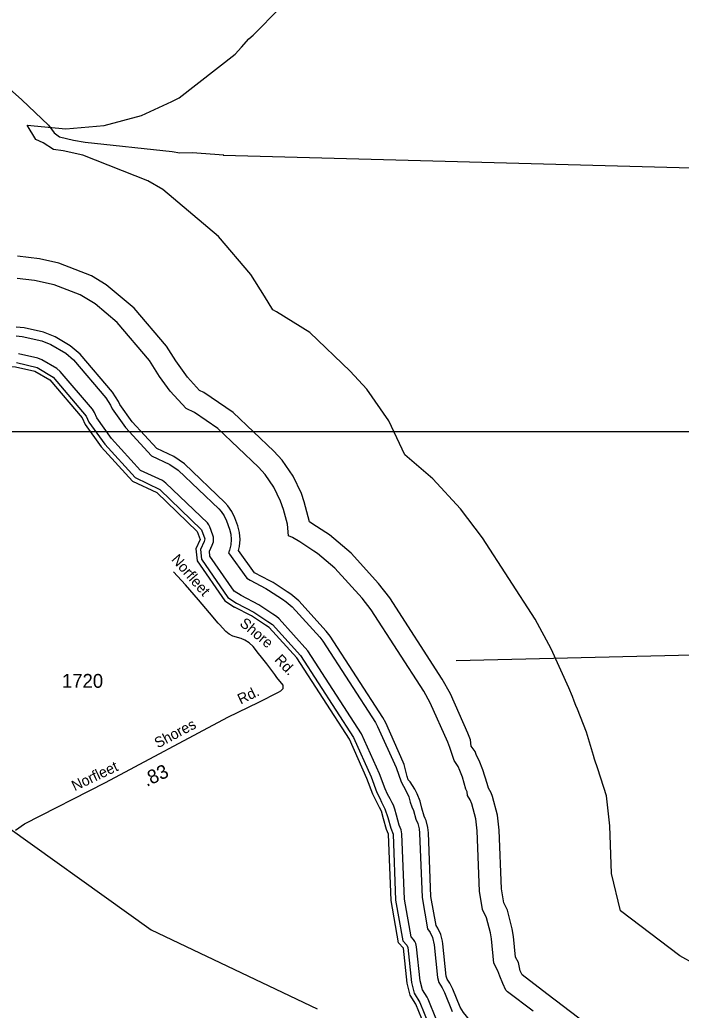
# Model space of a CAD drawing. Extents: x 2532689 to 2764727, y 536648 to 732970.
# Drawn here: x 2704962 to 2710939, y 642250 to 651201 of the extents above; entities that cross this region are included whole.
import ezdxf

# ---------------------------------------------------------------- set-up
doc = ezdxf.new("R2010")
doc.units = 0
for name, color, linetype in [('Exist Hydrographic Bay Label', 7, 'Continuous'), ('Exist Hydrographic Buffer Line', 7, 'Continuous'), ('Exist Hydrographic River Shore', 7, 'Continuous'), ('Exist Road Secondary Mileage Hundredths English Label', 7, 'Continuous'), ('Exist Road Secondary Structure Standard Bridge Number Label', 7, 'Continuous'), ('Exist Road Secondary Type 51 Attributed', 7, 'Continuous'), ('Exist Road Secondary Type 51 Label', 7, 'Continuous'), ('Exist Road Secondary Type 51 Number Label', 7, 'Continuous'), ('Exist Utilities Electrical Transmission Line', 7, 'Continuous'), ('Map Preparation Inset Cut Line', 7, 'Continuous'), ('Map Preparation Longitude Latitude Lines', 7, 'Continuous')]:
    doc.layers.add(name, color=color, linetype=linetype)

msp = doc.modelspace()

# ---------------------------------------------------------------- linework, layer by layer
at = {"layer": 'Exist Hydrographic Bay Label'}
for p, q in [((2707055.2, 645813.2), (2706901, 645894)), ((2707182.5, 645730), (2707055.2, 645813.2))]:
    msp.add_line(p, q, dxfattribs=at)
at = {"layer": 'Exist Hydrographic Buffer Line'}
for points in [[(2706756.6, 649243), (2706253.2, 649667.1), (2706118.1, 649747.1), (2705530.4, 649979.1), (2705354.5, 650017.9), (2705266.3, 650028.3), (2705174.2, 650088.6), (2705106.1, 650120.3), (2705027.2, 650248.7), (2705377.2, 650217.3), (2705724.4, 650247.7), (2706061.1, 650337.9), (2706335.8, 650462.1), (2706400.8, 650497.5), (2706907.5, 650891.8), (2706964.5, 650953.2), (2707031.2, 651028.6), (2707069.5, 651063), (2707316.2, 651309.4)], [(2711208.9, 642584.3), (2710926.3, 642741.3), (2710389.9, 643148.5), (2710310.4, 643485.7), (2710293.8, 643917.2), (2710264.8, 644187.9), (2710185.5, 644430.4), (2710156.6, 644519.3), (2710146.5, 644553.2), (2710084.8, 644763.1), (2710003.4, 644970.1), (2709987.8, 645005.3), (2709973, 645042.7), (2709955.6, 645086.4), (2709924.2, 645162.8), (2709765.3, 645517.6), (2709619.7, 645785.6), (2709144.8, 646520.4), (2708944.5, 646780.5), (2708695.6, 647054.2), (2708442.1, 647269.7), (2708298.2, 647578.3), (2708098.3, 647863.9), (2707947.8, 648024.5), (2707581.7, 648374.1), (2707280.9, 648562.2), (2707250, 648581.6), (2707172.4, 648704.3), (2707048.6, 648900.2), (2706756.6, 649243)], [(2709147.7, 644422), (2709112, 644506.4), (2709089.3, 644551.6), (2709075.9, 644587.4), (2709040.9, 644637.7), (2709036.4, 644693.9), (2709011.8, 644753.9), (2708852.9, 645108.7), (2708780.1, 645242.7), (2708305, 645977.4), (2708204.7, 646107.5), (2707955.7, 646381.1), (2707762.2, 646545.8), (2707729, 646567.5), (2707602.2, 646650.4), (2707579.3, 646663.8), (2707533.1, 646844.8), (2707506.3, 646919.3), (2707432.2, 647078.2), (2707332.2, 647221.1), (2707256.9, 647301.4), (2706890.9, 647651), (2706625.2, 647833.1), (2706586.2, 647851.4), (2706477.1, 647971), (2706371.5, 648118.8), (2706287.4, 648251.8), (2705995.4, 648594.6), (2705743.6, 648806.6), (2705608.7, 648886.5), (2705314.9, 649002.5), (2705138.9, 649041.4), (2704940.9, 649064.8)], [(2708057, 645972.9), (2707807.9, 646246.5), (2707653.1, 646378.2), (2707619.7, 646400.1), (2707492.7, 646482.9), (2707426.5, 646521.8), (2707390.2, 646537), (2707381, 646642.8), (2707345.3, 646776.6), (2707318.2, 646851), (2707259, 646978.2), (2707179, 647092.5), (2707118.7, 647156.8), (2706752.7, 647506.4), (2706540.3, 647652.1), (2706465.2, 647687.3), (2706321.5, 647845), (2706225.9, 647978.6), (2706135.1, 648122.1), (2705843.1, 648464.9), (2705641.7, 648634.5), (2705506.6, 648714.5), (2705271.6, 648807.2), (2705095.7, 648846.2), (2704937.4, 648864.8)], [(2708617, 644003.7), (2708596.3, 644075.7), (2708579.3, 644140.1), (2708551.8, 644205.4), (2708533, 644248.4), (2708489.3, 644313.7), (2708470.6, 644332.6), (2708463.3, 644362.5), (2708436.6, 644470.5), (2708427.8, 644492.1), (2708268.9, 644846.9), (2708242.6, 644895.2), (2707767.5, 645629.9), (2707731.4, 645676.7), (2707482.5, 645950.4), (2707412.8, 646009.6), (2707378.9, 646031.6), (2707252.2, 646114.6), (2707222.3, 646132), (2707084.3, 646204.4), (2706938.3, 646406), (2706947.7, 646441.3), (2706953.2, 646503.8), (2706947.7, 646566.3), (2706931.7, 646626.6), (2706904.7, 646701), (2706878, 646758.3), (2706841.9, 646809.6), (2706815, 646838.5), (2706449, 647188.2), (2706353.3, 647253.8), (2706198.9, 647326.1), (2705978.6, 647567.8), (2705865.9, 647725.3), (2705854.8, 647750.5), (2705800.2, 647836.7), (2705508.2, 648179.6), (2705417.6, 648255.9), (2705282.7, 648335.8), (2705176.9, 648377.6), (2705000.9, 648416.5), (2704929.6, 648424.9)], [(2704928.2, 648344.9), (2704983.7, 648338.4), (2705159.7, 648299.5), (2705241.9, 648267), (2705377, 648187.1), (2705447.3, 648127.7), (2705739.3, 647784.9), (2705781.8, 647717.8), (2705796.1, 647685.3), (2705916.1, 647517.4), (2706150.7, 647260.5), (2706319.2, 647181.3), (2706393.7, 647130.3), (2706759.7, 646780.7), (2706780.8, 646758.3), (2706808.7, 646718.2), (2706829.4, 646673.7), (2706856.5, 646599.3), (2706869, 646552.4), (2706873.3, 646503.8), (2706869, 646455.2), (2706856.3, 646408), (2706846.8, 646385.1), (2707013.7, 646155.1), (2707043.5, 646135.5), (2707185.2, 646061.2), (2707208.5, 646047.6), (2707335.5, 645964.6), (2707369.3, 645942.6), (2707423.2, 645896.5), (2707672.4, 645622.8), (2707700.5, 645586.4), (2708175.6, 644851.7), (2708195.9, 644814.2), (2708361.8, 644442.7), (2708409.7, 644313.7), (2708429, 644274.6), (2708461.8, 644211.9), (2708476.6, 644178), (2708489.3, 644130.9), (2708506.3, 644087.4), (2708519.2, 644054.4), (2708541.6, 643976.8), (2708558.4, 643936.3), (2708571.1, 643889.2), (2708575, 643851.3), (2708597.4, 643270.4), (2708647.6, 642984.9), (2708670.8, 642951.6), (2708691.3, 642907.4), (2708706.9, 642840.6), (2708737.6, 642544.6), (2708749.3, 642499.3), (2708778.8, 642452.2), (2708800.8, 642409.3), (2708869.9, 642238.9)], [(2707565.9, 645499.5), (2707304.9, 645788.8), (2707281.7, 645808.6), (2707247.9, 645830.6), (2707121, 645913.6), (2706962.1, 645997.5), (2706899.7, 646038.6), (2706680.5, 646355.1), (2706676, 646398.8), (2706701.4, 646452.1), (2706711.5, 646483), (2706713.1, 646503.8), (2706711.5, 646524.6), (2706706, 646544.8), (2706678.9, 646619.2), (2706670.3, 646638.3), (2706658.2, 646655.4), (2706283.1, 647014.6), (2706251.1, 647036.5), (2706053.7, 647129.2), (2705791.6, 647416.6), (2705656.7, 647605.2), (2705635.8, 647652.4), (2705617.5, 647681.2), (2705325.3, 648023.9), (2705295.4, 648049.4), (2705160.5, 648129.3), (2705125.2, 648143.2), (2704949.1, 648182.1)], [(2704931.8, 648104), (2705119.7, 648060.5), (2705264.6, 647972.1), (2705562.8, 647619.7), (2705587, 647565.2), (2705729.5, 647366.2), (2706005.5, 647063.5), (2706228, 646956.8), (2706603.6, 646591.9), (2706632.8, 646510.8), (2706629.3, 646486.6), (2706594.2, 646412.9), (2706603, 646326.5), (2706842.7, 645980.3), (2706921.3, 645928.5), (2707077.3, 645846.7), (2707204.2, 645763.6), (2707245.9, 645735), (2707498.7, 645456.1), (2707976.9, 644716.1), (2708136.8, 644358.8), (2708189.1, 644218.5), (2708215.1, 644166), (2708231.3, 644130.5), (2708261.3, 644071.2), (2708287.7, 643990.6), (2708315, 643896), (2708335.3, 643842.2), (2708358.1, 643244.9), (2708422.9, 642877.4), (2708459.1, 642837.3), (2708468, 642815.8), (2708500.8, 642501.6), (2708526.6, 642403.3)], [(2709600.7, 642241.1), (2709370, 642417.6), (2709353.4, 642430.4), (2709328.6, 642491.5), (2709301.3, 642558.7), (2709282.6, 642604.9), (2709246.8, 642674.9), (2709224, 642894.5), (2709216, 642950.6), (2709180.1, 643085.3), (2709144.2, 643161.7), (2709115.5, 643325.6), (2709094.8, 643871.2), (2709083.1, 643979.6), (2709047, 644114.2), (2709032.5, 644150.6), (2709007.5, 644192), (2709005.8, 644223.4), (2708993.3, 644249.1), (2708963.4, 644355.1), (2708938.6, 644416.3), (2708922.6, 644452.7), (2708904.7, 644481.4), (2708888.7, 644507.3), (2708849, 644624.1), (2708829.3, 644672.1), (2708670.4, 645026.9), (2708612.1, 645134.1), (2708137, 645868.8), (2708057, 645972.9)], [(2708727.8, 642163.5), (2708652.5, 642349.1), (2708643.1, 642367.5), (2708600.8, 642435.3), (2708579.7, 642515.9), (2708547.5, 642824.1), (2708541, 642852.7), (2708532.4, 642871.7), (2708520.3, 642888.8), (2708497.5, 642914), (2708437.8, 643253.4), (2708415.3, 643845.2), (2708408.1, 643881.6), (2708390.5, 643923), (2708365, 644011.8), (2708350.5, 644066.5), (2708337.8, 644103.6), (2708326.3, 644123.3), (2708307.6, 644160.4), (2708286.3, 644202.1), (2708262.5, 644250.2), (2708211.9, 644386.8), (2708049.9, 644748.8), (2707565.9, 645499.5)], [(2711311.6, 641447.9), (2710764.6, 641687.1), (2710378.4, 641901.8), (2709726.2, 642397.1), (2709501.2, 642570.4), (2709482.8, 642605.4), (2709467.8, 642680.1), (2709442.2, 642730.5), (2709423.1, 642915.1), (2709413.1, 642985.3), (2709368.1, 643153.7), (2709337.4, 643219.4), (2709315, 643346.8), (2709294.5, 643878.9), (2709280, 644014.2), (2709235.1, 644182.6), (2709222.4, 644214.4), (2709198.4, 644255.9), (2709185, 644299.4), (2709147.7, 644422)], [(2711059.8, 640859.4), (2710480.3, 641112.9), (2710027.6, 641364.5), (2709324.9, 641898.1), (2709052.8, 642129.4), (2708971.8, 642230.5), (2708941, 642276.6), (2708874.8, 642439.4), (2708846.9, 642494.6), (2708823.7, 642531.3), (2708816.6, 642558.9), (2708786.4, 642848.9), (2708782.7, 642874.2), (2708766.5, 642934.8), (2708740.1, 642991.7), (2708723.3, 643015.5), (2708677.1, 643278.8), (2708655, 643854.4), (2708649.8, 643903.1), (2708633.6, 643963.7), (2708626.3, 643982.4), (2708617, 644003.7)], [(2708526.6, 642403.3), (2708578.3, 642319), (2708656.8, 642125.8), (2708713.6, 642041.1), (2708822.1, 641905.4), (2709124.3, 641648.5), (2709852.3, 641095.9), (2710338, 640825.8), (2710934.1, 640565.2), (2711647.1, 640267.1)]]:
    msp.add_lwpolyline(points, dxfattribs=at)
at = {"layer": 'Exist Hydrographic River Shore'}
for points in [[(2704174.2, 648356.4), (2704497.1, 648119.9), (2704698.1, 648069), (2704923.2, 648065), (2705099.2, 648026), (2705234.1, 647946.1), (2705526.3, 647603.3), (2705552.1, 647545.3), (2705698.1, 647341.1), (2705981.3, 647030.7), (2706200.3, 646927.9), (2706566.3, 646578.2), (2706593.2, 646503.8), (2706553.2, 646420), (2706564.3, 646312.2), (2706814.2, 645951.2), (2706901, 645894)], [(2707465.3, 645434.4), (2707216.3, 645708), (2707182.5, 645730)], [(2708213.5, 644082.3), (2708179.3, 644147.8), (2708152.4, 644202.6), (2708099.3, 644344.9), (2707940.4, 644699.7), (2707465.3, 645434.4)], [(2713250, 639820.6), (2711634.4, 640229), (2710918.3, 640528.4), (2710320.4, 640789.9), (2709830.3, 641062.3), (2709099.3, 641617.3), (2708793.4, 641877.5), (2708681.4, 642017.4), (2708621.3, 642106.9), (2708541.4, 642304), (2708489.3, 642387.3), (2708461.4, 642494.5), (2708428.4, 642811.6), (2708385.3, 642859.2), (2708318.3, 643240.6), (2708295.3, 643840.6), (2708277.3, 643882.6), (2708249.4, 643980), (2708231.3, 644048.1), (2708213.5, 644082.3)]]:
    msp.add_lwpolyline(points, dxfattribs=at)
at = {"layer": 'Exist Road Secondary Structure Standard Bridge Number Label'}
msp.add_lwpolyline([(2703150.8, 645122.1), (2706150.1, 642977.3), (2707649.7, 642262.4)], dxfattribs=at)
at = {"layer": 'Exist Road Secondary Type 51 Attributed'}
msp.add_lwpolyline([(2704922.7, 643877.8), (2705003.5, 643933.8), (2705736.8, 644306.9), (2706843, 644899), (2707122.3, 645033.2), (2707299.1, 645123.8), (2707319.5, 645137.2), (2707333.3, 645148.1), (2707340.7, 645157.2), (2707342.9, 645178), (2707340.7, 645188.8), (2707285.7, 645258.1), (2707265.7, 645283.3), (2707194.3, 645379.5), (2707145.3, 645442.3), (2707120.6, 645474.4), (2707069.5, 645538.9), (2707035.2, 645570.6), (2706996.2, 645594), (2706961.6, 645608.3), (2706887, 645632.1), (2706855, 645648.6), (2706823.3, 645672.8), (2706765.7, 645735.2), (2706754, 645748.7), (2706676.9, 645842.2), (2706576.5, 645959.5), (2706459.2, 646093.5), (2706352.3, 646213.6)], dxfattribs=at)
at = {"layer": 'Exist Utilities Electrical Transmission Line'}
msp.add_line((2712875.9, 649811.7), (2706800.2, 649975.5), dxfattribs=at)
msp.add_lwpolyline([(2703768.2, 651216.8), (2704048.8, 651107.3), (2704271, 651012.5), (2704476, 650887.1), (2704638.7, 650778.8), (2704979.8, 650478.7), (2705221.3, 650248.4), (2705272.7, 650179.6), (2705319.8, 650142.7), (2705448.4, 650113.8), (2705552.9, 650096), (2706339.1, 650012.2), (2706407.2, 649999.8), (2706519.4, 650002.4), (2706805.9, 649981.2)], dxfattribs=at)
at = {"layer": 'Map Preparation Inset Cut Line'}
msp.add_lwpolyline([(2693698.4, 668098.2), (2714365.1, 668098.2), (2714365.1, 647477.9), (2693698.4, 647477.9)], close=True, dxfattribs=at)
at = {"layer": 'Map Preparation Longitude Latitude Lines'}
msp.add_lwpolyline([(2708904.4, 645410.9), (2719208.4, 645657.4), (2728612.1, 645890.4)], dxfattribs=at)

# ---------------------------------------------------------------- texts
at = {"layer": 'Exist Road Secondary Mileage Hundredths English Label'}
msp.add_text('.83', height=125, rotation=24.88328, dxfattribs=at).set_placement((2706108.3, 644268.3))
at = {"layer": 'Exist Road Secondary Type 51 Label'}
for s, rotation, p in [('Norfleet', 311.20263, (2706326.2, 646320.1)), ('Shore', 320.12392, (2706941.7, 645733.8)), ('Rd.', 313.45213, (2707258.1, 645412.4)), ('Rd.', 25.9363, (2706958.2, 645012.3)), ('Shores', 28.10781, (2706210, 644615.4)), ('Norfleet', 25.53574, (2705458.6, 644228.5))]:
    msp.add_text(s, height=95, rotation=rotation, dxfattribs=at).set_placement(p)
at = {"layer": 'Exist Road Secondary Type 51 Number Label'}
msp.add_text('1720', height=125, dxfattribs=at).set_placement((2705343, 645164.3))

doc.saveas('drawing.dxf')
